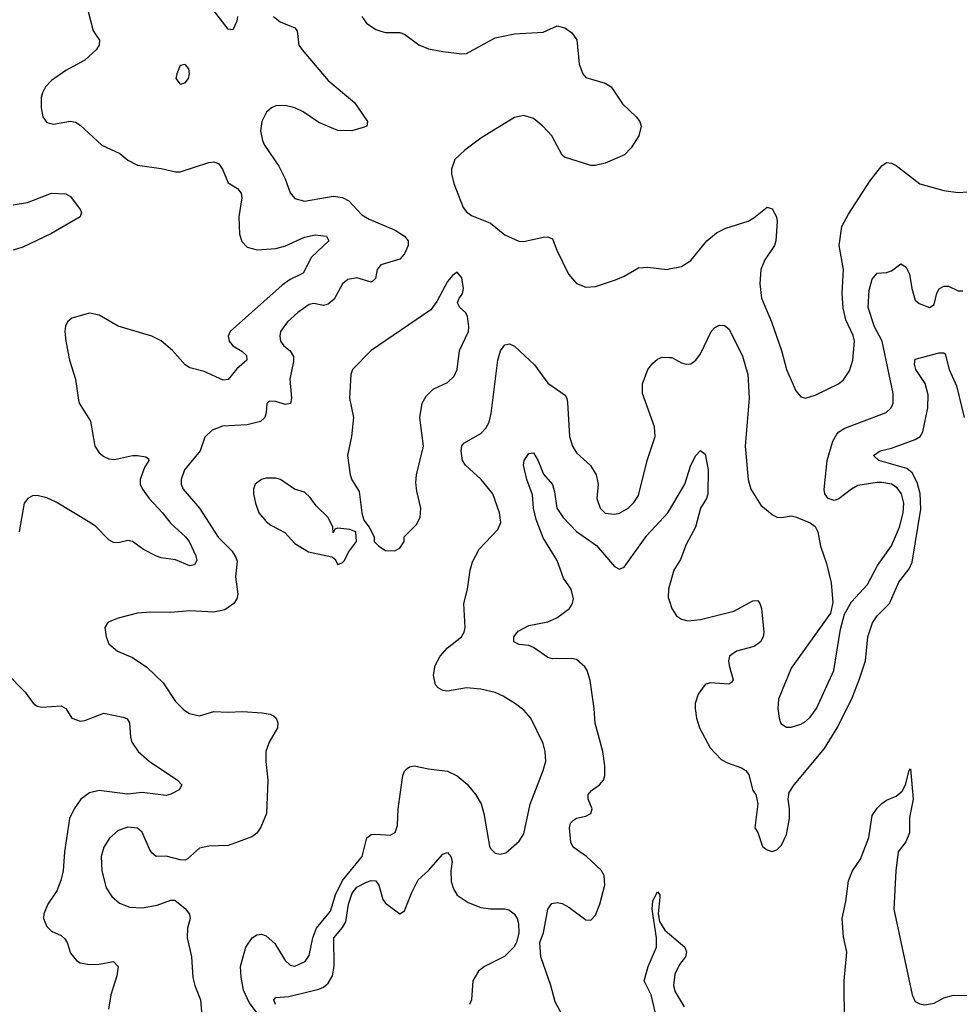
# Model space of a CAD drawing. Header units: inches. Extents: x 1682530 to 1839546, y 640742 to 791647.
# Tile 262 of 656: x 1707277 to 1711215, y 744351 to 748476. Entities that reach past the tile are written whole.
import ezdxf

# ---------------------------------------------------------------- set-up
doc = ezdxf.new("R2010")
doc.units = ezdxf.units.IN
doc.header["$MEASUREMENT"] = 0
doc.layers.add('B7704', color=7, linetype='Continuous')
doc.layers.add('B7714', color=7, linetype='Continuous')

msp = doc.modelspace()

# ---------------------------------------------------------------- linework, layer by layer
at = {"layer": 'B7704', "color": 5}
for points, elevation in [([(1707563.8, 748510), (1707584.9, 748430), (1707611.5, 748390), (1707610.3, 748370), (1707597.7, 748350), (1707550, 748307.1), (1707470, 748263.9), (1707410, 748221.5), (1707385, 748195), (1707371.9, 748170), (1707367.2, 748150), (1707366.9, 748106.9), (1707374, 748070), (1707390, 748044.9), (1707418.2, 748038.2), (1707490, 748050.8), (1707510, 748047.4), (1707530, 748034.2), (1707620.7, 747950), (1707695.9, 747915.9), (1707730, 747887.4), (1707770, 747867.2), (1707870, 747852.7), (1707930, 747838.9), (1707950, 747839), (1708070, 747877.7), (1708090, 747880.3), (1708110, 747873.7), (1708127.4, 747850), (1708150, 747793.4), (1708190, 747768.7), (1708204.9, 747750), (1708208.1, 747730), (1708195.6, 747650), (1708198.2, 747578.2), (1708207.1, 747547.1), (1708230, 747523.2), (1708271.8, 747511.8), (1708350, 747518.3), (1708391.4, 747528.6), (1708470, 747565.1), (1708514.7, 747574.7), (1708562.8, 747570), (1708572.2, 747550), (1708499.2, 747480.8), (1708465.2, 747414.8), (1708410, 747387.7), (1708376.4, 747363.6), (1708159.5, 747170), (1708150.3, 747150), (1708154.9, 747130), (1708170.3, 747110), (1708207.6, 747087.6), (1708226.7, 747070), (1708229, 747050), (1708186.3, 747013.7), (1708150, 746968.8), (1708130, 746966.6), (1708050, 747003), (1707990, 747018.3), (1707970.4, 747030.4), (1707917.7, 747090), (1707870, 747130.6), (1707830, 747149.8), (1707690, 747191.6), (1707610, 747238.4), (1707570, 747246.6), (1707494.9, 747225.1), (1707477.3, 747210), (1707468.3, 747191.7), (1707465.5, 747170), (1707470.5, 747129.5), (1707486, 747050), (1707510.3, 746970), (1707522.6, 746882.6), (1707526, 746870), (1707574.2, 746794.2), (1707591.4, 746690), (1707610, 746661.7), (1707630, 746645.5), (1707650, 746636.5), (1707673.6, 746633.6), (1707750, 746650.2), (1707770, 746650.2), (1707804.9, 746644.9), (1707816, 746636), (1707818.4, 746630), (1707799.7, 746600.3), (1707781.5, 746550), (1707782.2, 746530), (1707790.9, 746510), (1707819.1, 746470), (1707875.7, 746410), (1707910, 746365), (1707971.1, 746310), (1707986.4, 746290), (1708015.4, 746230), (1708019, 746210), (1708010, 746192), (1707990, 746188.4), (1707930, 746213.3), (1707870, 746222), (1707850, 746229.2), (1707796.2, 746256.2), (1707750, 746289.8), (1707730, 746294.6), (1707690, 746284.1), (1707670, 746285.7), (1707650, 746296.8), (1707593.8, 746353.8), (1707570.8, 746370), (1707430, 746454.8), (1707390, 746473.2), (1707350, 746483), (1707330, 746480.7), (1707310.3, 746470), (1707295.5, 746450), (1707274, 746330)], 620), ([(1708190.1, 748489.9), (1708187, 748470), (1708170, 748433.2), (1708150, 748436), (1708075, 748535)], 620), ([(1708341.1, 748490), (1708367.8, 748467.8), (1708430, 748442.6), (1708439.1, 748430), (1708447.1, 748370), (1708460.2, 748350), (1708570, 748221.5), (1708680.4, 748130), (1708734, 748050), (1708732, 748030), (1708716, 748024), (1708669.1, 748010.9), (1708610, 748012.5), (1708530, 748045), (1708465.1, 748090), (1708430, 748106.9), (1708390, 748116.8), (1708350, 748114.8), (1708332.6, 748107.4), (1708311.4, 748088.6), (1708291.7, 748050), (1708285.5, 748010), (1708293.8, 747970), (1708303.2, 747950), (1708363.2, 747863.3), (1708389.1, 747810), (1708410.2, 747750.2), (1708430, 747727), (1708470, 747716.5), (1708590, 747736.3), (1708630, 747732), (1708656.9, 747716.9), (1708710, 747658.8), (1708741.2, 747641.2), (1708850, 747594.6), (1708889.1, 747570), (1708904.2, 747550), (1708904.3, 747530), (1708890, 747495.4), (1708870, 747473.6), (1708790, 747449.7), (1708774.7, 747430), (1708768.2, 747391.8), (1708758.3, 747381.7), (1708750, 747376.8), (1708690, 747394.7), (1708651.6, 747388.4), (1708630, 747369.7), (1708594.1, 747305.9), (1708570, 747285), (1708550, 747278.9), (1708510, 747286.8), (1708490, 747283.5), (1708442.6, 747250), (1708399.5, 747210), (1708370.4, 747170), (1708367.6, 747150), (1708370.4, 747130), (1708383.1, 747110), (1708410, 747088.5), (1708424.5, 747064.5), (1708424.4, 747044.4), (1708408.9, 746970), (1708416.3, 746890), (1708412, 746868), (1708390, 746863.9), (1708350, 746876.1), (1708322.6, 746877.4), (1708312, 746868), (1708310.2, 746830), (1708304.4, 746810), (1708286.6, 746793.4), (1708230, 746778.3), (1708126.8, 746773.2), (1708083, 746757), (1708052.4, 746727.6), (1708033.8, 746670), (1707968, 746590), (1707952.9, 746550), (1707954, 746530), (1707962, 746510), (1708030, 746429.1), (1708108, 746308), (1708167.1, 746250), (1708183.2, 746223.2), (1708187.6, 746207.6), (1708181.6, 746141.6), (1708190.9, 746070), (1708187.2, 746050), (1708174.5, 746030), (1708136, 746004), (1708090, 745993.7), (1707990, 745999.8), (1707910, 745992.3), (1707826.4, 745993.6), (1707770, 745989.4), (1707690, 745969.5), (1707662, 745958), (1707646, 745950), (1707634, 745930), (1707639.1, 745890), (1707650, 745861), (1707686, 745830), (1707750, 745803.8), (1707810, 745763.1), (1707878.4, 745698.4), (1707930, 745619.3), (1707964.8, 745584.8), (1707988.8, 745568.8), (1708030, 745559.5), (1708090, 745577.3), (1708150, 745574.6), (1708210, 745578.3), (1708292.9, 745572.9), (1708326.9, 745566.9), (1708340, 745560), (1708352.2, 745550), (1708359, 745530), (1708356.9, 745510), (1708322.2, 745450), (1708307.9, 745410), (1708307.7, 745367.7), (1708316.9, 745290), (1708311.2, 745150), (1708287.4, 745092.6), (1708270, 745068.2), (1708250, 745052.8), (1708150, 745015.8), (1708070, 745013.6), (1708030, 745004.5), (1707979.6, 744960.4), (1707970, 744955.1), (1707950, 744956.3), (1707890, 744971.1), (1707849.2, 744970), (1707830, 744986), (1707820.6, 745000.6), (1707790, 745071.6), (1707770, 745089.6), (1707730, 745093.5), (1707690, 745079.7), (1707653, 745047), (1707629, 745010), (1707617.7, 744970), (1707620.9, 744910), (1707638.9, 744838.9), (1707662.6, 744802.6), (1707694.6, 744774.6), (1707738.5, 744758.5), (1707790, 744755.6), (1707853.1, 744766.9), (1707910, 744788), (1707927.5, 744787.5), (1707970, 744753), (1707988.3, 744728.3), (1707991.7, 744710), (1707980.3, 744670), (1707978.9, 744630), (1707996.5, 744550), (1708002.8, 744462.8), (1708010.4, 744430.4), (1708034, 744370), (1708042.8, 744270)], 640), ([(1708710.4, 748490), (1708730, 748462), (1708770, 748435.5), (1708790, 748428.2), (1708810, 748423), (1708870, 748423), (1708890, 748415.5), (1708950, 748370.4), (1708990, 748354.9), (1709050, 748342.6), (1709130, 748333.7), (1709150, 748335.3), (1709270, 748400.4), (1709350, 748417), (1709470, 748423.8), (1709530, 748450.5), (1709562, 748442), (1709590, 748422), (1709611.4, 748391.4), (1709621.1, 748290), (1709636.3, 748250), (1709650, 748234), (1709730.4, 748210.4), (1709755.2, 748195.2), (1709803.4, 748123.4), (1709861, 748070), (1709876, 748050), (1709881, 748030), (1709871, 747990), (1709839.9, 747940.1), (1709811, 747910), (1709730, 747875.1), (1709690, 747866), (1709670, 747866), (1709560.2, 747900.2), (1709550, 747908.7), (1709507.6, 747990), (1709469.6, 748030), (1709430, 748062), (1709390, 748075.1), (1709350, 748066.6), (1709210, 747979.6), (1709142.8, 747930), (1709100.7, 747890), (1709086.8, 747850), (1709086.8, 747830), (1709096.3, 747790), (1709134.8, 747690), (1709150, 747671), (1709170, 747656), (1709250, 747624), (1709310, 747574.4), (1709368.9, 747548.9), (1709390, 747547), (1709470, 747565.3), (1709490, 747566), (1709510, 747558.8), (1709528.2, 747510), (1709576.3, 747410), (1709610.4, 747370.4), (1709650, 747356.3), (1709690, 747358), (1709773.4, 747386.6), (1709810, 747402), (1709870, 747437.3), (1709910, 747439.3), (1709990, 747430.3), (1710000, 747432.4)], 660), ([(1707250, 747700.1), (1707310, 747710.1), (1707410, 747749.2), (1707470, 747746.7), (1707490, 747735.6), (1707530, 747680.8), (1707536.3, 747670), (1707530.2, 747650), (1707410, 747579.9), (1707290, 747523.4), (1707250, 747510.5)], 580), ([(1708299, 744279), (1708239.1, 744359.1), (1708214.8, 744410), (1708204.4, 744464.4), (1708202.8, 744510), (1708224.2, 744590), (1708250.7, 744629.3), (1708270, 744641.5), (1708290, 744645.2), (1708310, 744637.3), (1708345.9, 744605.9), (1708390, 744534), (1708410, 744514.6), (1708430, 744510.3), (1708473.5, 744530), (1708490, 744555.5), (1708505, 744630), (1708520.8, 744670), (1708578.9, 744741.1), (1708601, 744810), (1708630.2, 744869.8), (1708711.6, 744970), (1708732.1, 745047.9), (1708750, 745061.8), (1708770, 745064.5), (1708830, 745060.2), (1708850, 745070.6), (1708860.1, 745099.9), (1708863.4, 745170), (1708882.7, 745310), (1708890, 745327.7), (1708901.3, 745338.7), (1708910, 745346), (1708930, 745350.3), (1708990, 745337.6), (1709070, 745328.4), (1709110, 745308.2), (1709152.8, 745272.8), (1709189, 745229), (1709210.3, 745190.3), (1709221.7, 745150), (1709245.8, 745014.2), (1709250, 745004), (1709270, 744983.8), (1709290, 744980.4), (1709314.6, 744985.4), (1709370, 745034.8), (1709390, 745064.7), (1709416.2, 745190), (1709471.3, 745330), (1709482, 745370), (1709479.7, 745410), (1709470, 745444), (1709419.6, 745550), (1709390, 745582.9), (1709354.5, 745610), (1709302.7, 745642.7), (1709270, 745656.8), (1709210, 745670.8), (1709150, 745676.4), (1709070, 745662.6), (1709050, 745665.4), (1709030, 745676.9), (1709019.7, 745690), (1709010.8, 745730), (1709018, 745770), (1709038.4, 745810), (1709070, 745843.9), (1709128.3, 745890), (1709139.7, 745910), (1709143.9, 745930), (1709137.7, 746030), (1709154, 746090), (1709164.4, 746170), (1709174.6, 746205.4), (1709202.5, 746257.5), (1709280.1, 746339.9), (1709293.3, 746370), (1709288, 746410), (1709260.4, 746490), (1709210.9, 746550), (1709145.7, 746610), (1709132.1, 746630), (1709126.6, 746670), (1709129.8, 746690.2), (1709138, 746702), (1709210, 746742.3), (1709230, 746764.2), (1709243.8, 746790), (1709253.4, 746826.6), (1709280.2, 747050), (1709291.5, 747088.5), (1709310, 747113.7), (1709330, 747118.7), (1709350, 747108.9), (1709434, 747030), (1709490, 746953.7), (1709562.5, 746902.5), (1709570.3, 746890), (1709572.9, 746872.9), (1709581.2, 746730), (1709593.6, 746690), (1709610, 746661.1), (1709668.5, 746608.5), (1709693.4, 746570), (1709700.9, 746530), (1709695.6, 746470), (1709709.5, 746429.5), (1709730, 746409.2), (1709770, 746403.9), (1709790, 746409.2), (1709826.3, 746430), (1709850, 746454), (1709870, 746483), (1709907, 746630), (1709939.6, 746730), (1709936.9, 746770), (1709887.7, 746910), (1709886.6, 746950), (1709910, 747010.4), (1709930, 747037.6), (1709950, 747054), (1709970, 747062.6), (1710000, 747060.9)], 640), ([(1709569.6, 744270), (1709521.2, 744361.2), (1709503.1, 744430), (1709460.5, 744550), (1709456.9, 744610), (1709472.6, 744650), (1709489.7, 744750), (1709506.8, 744773.2), (1709530, 744777.3), (1709550, 744773.4), (1709578.4, 744758.4), (1709650, 744704.4), (1709670, 744703.8), (1709690, 744724.9), (1709708.3, 744770), (1709729.7, 744850), (1709726.9, 744890), (1709713.1, 744913.1), (1709652.3, 744970), (1709595.8, 745010), (1709586.8, 745030), (1709580.5, 745090), (1709585.4, 745110), (1709597.6, 745122.4), (1709610, 745130.2), (1709650, 745138.9), (1709670.9, 745150), (1709675.5, 745170), (1709659.1, 745210), (1709659.8, 745230), (1709672.6, 745247.4), (1709707.1, 745270), (1709723.5, 745290), (1709729.8, 745310), (1709729.8, 745350), (1709721, 745410), (1709688.6, 745528.6), (1709684.8, 745590), (1709667.4, 745707.4), (1709654.7, 745750), (1709645.2, 745765.2), (1709610, 745795.4), (1709590, 745799.8), (1709510, 745799.1), (1709490, 745803.7), (1709430, 745846.4), (1709410, 745854.2), (1709370, 745858.9), (1709347.8, 745870), (1709348.3, 745890), (1709366.2, 745913.8), (1709410, 745938.8), (1709490, 745953.4), (1709527.6, 745970), (1709580.5, 746010), (1709593.5, 746030), (1709597.6, 746050), (1709588.7, 746090), (1709556.6, 746136.6), (1709529, 746210), (1709470, 746304.8), (1709441.7, 746381.7), (1709430.5, 746429.5), (1709425.8, 746485.8), (1709401.6, 746550), (1709388.7, 746610), (1709391.3, 746630), (1709410, 746659.3), (1709430, 746661.6), (1709450, 746627.7), (1709472.1, 746572.1), (1709509.5, 746529.5), (1709518.6, 746498.6), (1709528.1, 746430), (1709554.4, 746390), (1709610, 746332.1), (1709693.8, 746273.8), (1709770, 746184.7), (1709790, 746174), (1709810, 746182.9), (1709904.7, 746315.3), (1709993.5, 746410), (1710000, 746421)], 620), ([(1710000, 746106.2), (1709995.3, 746090), (1709995.1, 746055.1), (1710000, 746040.6)], 620), ([(1707219.9, 745739.9), (1707299.1, 745659.1), (1707332.9, 745612.9), (1707350, 745600.4), (1707370, 745596.5), (1707450, 745602), (1707470, 745590.3), (1707495.8, 745550), (1707530, 745537.8), (1707550, 745539.7), (1707630, 745570.2), (1707710, 745554.3), (1707726.7, 745546.7), (1707737.3, 745530), (1707741.6, 745470), (1707747.2, 745450), (1707773.2, 745410), (1707819.2, 745370), (1707937.6, 745290), (1707956.3, 745270), (1707944.9, 745250), (1707910, 745231.1), (1707890, 745226), (1707790, 745238.5), (1707729, 745231), (1707610, 745246.9), (1707570, 745236.8), (1707532.8, 745210), (1707504.7, 745170), (1707485.6, 745130), (1707464.2, 744990), (1707458.9, 744910), (1707449.7, 744870.3), (1707432.9, 744827.1), (1707394.7, 744770), (1707377.6, 744730), (1707376.5, 744710), (1707390, 744677), (1707410, 744657.3), (1707450, 744638.8), (1707465.7, 744625.8), (1707476.3, 744610), (1707490, 744565.5), (1707514.7, 744534.7), (1707530, 744525.2), (1707570, 744517.2), (1707610, 744519), (1707670, 744530.2), (1707688.9, 744510), (1707683.8, 744470), (1707658.6, 744390), (1707649.2, 744330)], 620), ([(1708349, 744350), (1708341.7, 744370), (1708350, 744379.7), (1708404.2, 744384.2), (1708530, 744415.1), (1708550, 744423.3), (1708570, 744439.8), (1708587.1, 744470), (1708595.4, 744510), (1708593.3, 744630), (1708630, 744672.8), (1708643.7, 744696.3), (1708654.6, 744770), (1708670, 744816.6), (1708690, 744842.1), (1708730, 744863.3), (1708750, 744869.4), (1708770, 744867.7), (1708782.3, 744850), (1708798.6, 744790), (1708810, 744774.6), (1708870, 744730.5), (1708890, 744742), (1708919.9, 744820.1), (1708946.9, 744873.1), (1708990, 744912.3), (1709050, 744979.5), (1709070, 744986.7), (1709084.2, 744970), (1709089.2, 744950), (1709083.3, 744910), (1709085.8, 744865.8), (1709094.6, 744834.6), (1709110, 744808.8), (1709157, 744777), (1709210, 744757.1), (1709250, 744751.1), (1709310, 744751.2), (1709326.4, 744746.4), (1709348.5, 744730), (1709361.1, 744710), (1709367.2, 744690), (1709368.7, 744650), (1709359.3, 744610), (1709348.4, 744590), (1709308.3, 744551.7), (1709224.9, 744510), (1709199.5, 744490), (1709175.6, 744450), (1709170.2, 744370), (1709161.6, 744350)], 620), ([(1709946.7, 744290), (1709923.6, 744390), (1709893.3, 744450), (1709910.8, 744510), (1709945.1, 744590), (1709945.6, 744630), (1709927.4, 744750), (1709930, 744784.7), (1709950, 744822.8), (1709959.1, 744810), (1709959.9, 744799.9), (1709952, 744730), (1709958.6, 744698.6), (1709981, 744661), (1710000, 744644.8)], 580)]:
    msp.add_lwpolyline(points, dxfattribs=dict(at, elevation=elevation))
for points, elevation in [([(1707970, 748289), (1707950, 748284), (1707934.8, 748250), (1707931, 748230), (1707950, 748206), (1707970, 748211.3), (1707984, 748230), (1707989, 748250), (1707985.2, 748270)], 640), ([(1709110, 747419), (1709090, 747404), (1709070, 747379), (1709025.1, 747294.9), (1708999.5, 747260.5), (1708750.4, 747089.6), (1708671.3, 747010), (1708664.7, 746990), (1708659.5, 746890), (1708676, 746810), (1708667.2, 746730), (1708650.5, 746650), (1708661.6, 746570), (1708668.9, 746548.9), (1708699.2, 746499.2), (1708710.4, 746410.4), (1708718.8, 746378.8), (1708742, 746350), (1708762, 746310), (1708762, 746290), (1708782, 746270), (1708810, 746252), (1708848.4, 746251.6), (1708870, 746262), (1708888.7, 746290), (1708888, 746310), (1708939.3, 746360.7), (1708955.6, 746390), (1708957.6, 746430), (1708940.7, 746500.7), (1708936.9, 746536.9), (1708939.7, 746570), (1708969.7, 746690), (1708953.8, 746810), (1708963.9, 746870), (1708980.9, 746899.1), (1709010, 746928.2), (1709070, 746956.4), (1709097.2, 746982.8), (1709110, 747011.3), (1709120.4, 747090), (1709157.2, 747170), (1709159.8, 747190), (1709153.5, 747233.5), (1709145.1, 747250), (1709121.2, 747270), (1709112.3, 747290), (1709118, 747310), (1709132, 747328), (1709137.4, 747350), (1709130, 747395.3)], 660), ([(1708350, 746555.6), (1708310, 746555.1), (1708290.4, 746549.6), (1708264, 746530), (1708256.3, 746510), (1708256.3, 746490), (1708264.4, 746450), (1708279.3, 746410), (1708310, 746373.4), (1708330, 746358), (1708388.4, 746328.4), (1708430, 746282), (1708487.1, 746247.1), (1708585.4, 746225.4), (1708596.9, 746216.9), (1708610, 746194), (1708630, 746202), (1708638, 746210), (1708654.6, 746245.4), (1708688, 746290), (1708686, 746330), (1708660.4, 746340.4), (1708610, 746346), (1708598, 746342), (1708590, 746326), (1708588.7, 746350), (1708569.2, 746390), (1708519.3, 746439.3), (1708493.8, 746473.8), (1708470, 746497.2), (1708428.7, 746510), (1708370, 746549.5)], 660)]:
    msp.add_lwpolyline(points, close=True, dxfattribs=dict(at, elevation=elevation))
at = {"layer": 'B7714', "color": 5}
for points, elevation in [([(1710000, 747432.4), (1710050, 747442.6), (1710090, 747466.7), (1710156.4, 747550), (1710196.6, 747583.4), (1710236.6, 747603.4), (1710330, 747632), (1710354.1, 747645.9), (1710410, 747690.5), (1710430, 747684), (1710448.4, 747650), (1710451.4, 747631.4), (1710446, 747550), (1710439.7, 747530), (1710399.7, 747470), (1710382.8, 747430), (1710378.2, 747370), (1710386, 747310), (1710428, 747210), (1710470.2, 747090), (1710490.3, 747010), (1710530, 746920.7), (1710550, 746896.3), (1710570, 746890.5), (1710610, 746903.1), (1710709, 746951), (1710730, 746967.6), (1710755.2, 747004.8), (1710769, 747050), (1710775.3, 747130), (1710770, 747152.6), (1710739.3, 747219.3), (1710728.1, 747268.1), (1710723.4, 747330), (1710729.8, 747430), (1710711.7, 747530), (1710722.7, 747610), (1710750, 747662), (1710840, 747800), (1710890, 747864.4), (1710910, 747878), (1710930, 747875.6), (1710950, 747865.5), (1711050, 747788.8), (1711150, 747760.3), (1711210, 747752), (1711250, 747755.3)], 660), ([(1710000, 747060.9), (1710010, 747060.3), (1710050, 747038.4), (1710070, 747032.7), (1710090, 747034.9), (1710110, 747050.4), (1710130, 747075.8), (1710175.4, 747170), (1710190, 747187), (1710210, 747196.5), (1710230, 747195.3), (1710250, 747179.5), (1710305.9, 747065.9), (1710328.6, 746990), (1710334.6, 746890), (1710317.1, 746690), (1710330.2, 746550.2), (1710341.3, 746510), (1710382.5, 746442.5), (1710430, 746403.1), (1710450, 746392.7), (1710470, 746390.2), (1710510, 746397.4), (1710532.7, 746392.7), (1710590, 746368.5), (1710610, 746352.7), (1710622.3, 746330), (1710632.8, 746270), (1710658.3, 746198.3), (1710677.1, 746117.1), (1710685.1, 746034.9), (1710674.9, 745990), (1710510, 745759.7), (1710457.5, 745630), (1710454, 745590), (1710459.1, 745550), (1710467.4, 745527.4), (1710490, 745512), (1710510, 745511.7), (1710550, 745524.7), (1710570, 745536.5), (1710590, 745554), (1710615.7, 745590), (1710689, 745750), (1710716.8, 745923.2), (1710734.3, 745985.7), (1710763.1, 746036.9), (1710830, 746110.3), (1710871.5, 746190), (1710930, 746272.4), (1710964.3, 746350), (1710979.2, 746410), (1710981.7, 746450), (1710973.1, 746490), (1710955, 746515), (1710930, 746530.4), (1710890, 746537.9), (1710870, 746537.1), (1710790, 746524), (1710762.3, 746510), (1710710, 746468.5), (1710690, 746462), (1710665.1, 746470), (1710651.5, 746490), (1710647.8, 746507.8), (1710660.5, 746630), (1710685, 746710), (1710700.9, 746739.1), (1710710, 746750.2), (1710735.1, 746764.9), (1710908.8, 746831.2), (1710929.7, 746850), (1710937.7, 746870), (1710937.1, 746910), (1710891.7, 747130), (1710859.5, 747190), (1710833.4, 747270), (1710837.6, 747342.4), (1710850, 747388.5), (1710870, 747414.9), (1710910, 747417), (1710930, 747423.8), (1710970, 747454), (1710990, 747440.7), (1711006, 747410), (1711015.8, 747350), (1711030, 747300.5), (1711047.1, 747287.1), (1711090, 747270.5), (1711110, 747282.8), (1711120.4, 747330), (1711130.9, 747349.1), (1711150, 747360.3), (1711170, 747359.5), (1711210, 747340.2), (1711230, 747340.7)], 640), ([(1710000, 746040.6), (1710010.4, 746010), (1710030, 745979.1), (1710050, 745964.4), (1710077.2, 745957.2), (1710130, 745962.6), (1710270, 745998.2), (1710350, 746042), (1710370, 746042.8), (1710379.1, 746030), (1710385.5, 746010), (1710395.8, 745910), (1710393.4, 745890), (1710382, 745870), (1710354.4, 745850), (1710280.5, 745830), (1710251.8, 745810), (1710247.8, 745790), (1710250.2, 745770), (1710266.7, 745710), (1710260.2, 745699.8), (1710248.3, 745691.7), (1710170, 745698.2), (1710150, 745691), (1710120.2, 745650), (1710108.4, 745611.6), (1710108.1, 745590), (1710113.8, 745550), (1710126, 745510), (1710170, 745425.7), (1710216.9, 745376.9), (1710242.8, 745362.8), (1710302.2, 745342.2), (1710319.6, 745330), (1710332, 745312), (1710350, 745246.8), (1710362, 745230), (1710370.8, 745190.8), (1710358, 745090), (1710370.7, 745070.7), (1710390, 745012), (1710410, 744998), (1710430, 744991.3), (1710450, 744998), (1710470, 745018), (1710490, 745062), (1710503.7, 745130), (1710503.7, 745170), (1710496.9, 745210), (1710501.8, 745238.2), (1710523.1, 745270), (1710650, 745422.8), (1710705.7, 745514.2), (1710765.4, 745634.6), (1710795.5, 745710), (1710821.4, 745790), (1710831.4, 745890), (1710850.3, 745949.7), (1710870, 745979), (1710921.8, 746030), (1710960.9, 746119.1), (1711005, 746175), (1711017.2, 746202.8), (1711054, 746426), (1711050.8, 746490.8), (1711037.9, 746537.9), (1711017.3, 746577.3), (1710995.5, 746595.5), (1710877.6, 746630), (1710855.1, 746650), (1710883.7, 746670), (1710930, 746681.5), (1711030, 746717.6), (1711050.7, 746729.3), (1711062.5, 746750), (1711083.2, 746850), (1711084, 746904), (1711071.6, 746951.6), (1711033.1, 747010), (1711026.8, 747033.2), (1711030, 747054), (1711130, 747080.7), (1711150, 747080.3), (1711156, 747076), (1711172.9, 747010), (1711202.8, 746942.8), (1711235, 746810)], 620), ([(1710000, 746421), (1710064, 746530), (1710090, 746610.5), (1710110, 746650.6), (1710130, 746671), (1710150, 746656), (1710162.9, 746590), (1710161.1, 746490), (1710155, 746470), (1710129.4, 746430), (1710108.8, 746350), (1710070, 746277.4), (1710045.8, 746214.2), (1710018.6, 746170), (1710000, 746106.2)], 620), ([(1710734, 744270), (1710731.6, 744450), (1710743.5, 744570), (1710730, 744633.2), (1710723.5, 744710), (1710738.8, 744781.2), (1710750, 744868.2), (1710766.5, 744910), (1710800.2, 744959.8), (1710835.1, 745050), (1710850, 745142), (1710870, 745172.7), (1710890, 745193), (1710910, 745206.8), (1710950, 745222.8), (1710975.3, 745244.7), (1710989.4, 745270), (1711004, 745330), (1711010, 745338), (1711021.7, 745210), (1711006.6, 745133.4), (1711006.4, 745070), (1710990, 745031.3), (1710958, 744990), (1710948.9, 744910), (1710940.4, 744750), (1711016.9, 744390), (1711030, 744363.1), (1711050, 744352.4), (1711070, 744348.4), (1711110, 744355.5), (1711150, 744377.5), (1711190, 744389.2), (1711268.4, 744388.4)], 580), ([(1710000, 744644.8), (1710063.9, 744590), (1710071.2, 744571.2), (1710067.8, 744550), (1710042.1, 744517.9), (1710022.1, 744477.9), (1710017, 744430), (1710023.5, 744403.5), (1710061.1, 744341.1)], 580)]:
    msp.add_lwpolyline(points, dxfattribs=dict(at, elevation=elevation))

doc.saveas('drawing.dxf')
